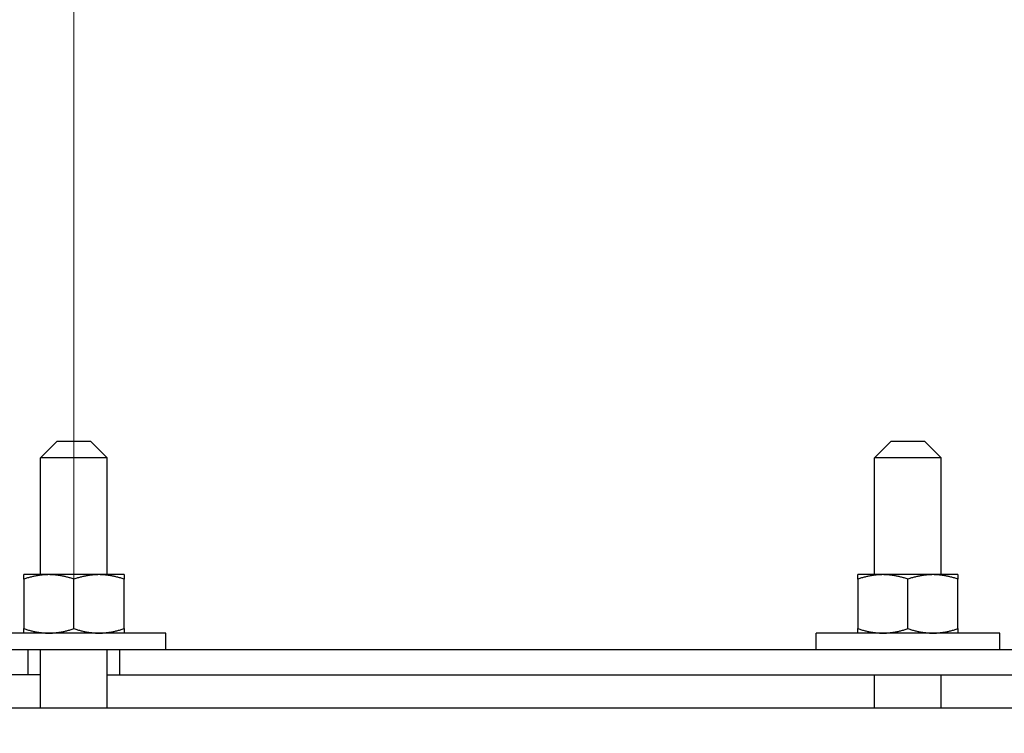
# Model space of a CAD drawing. Header units: inches. Extents: x 1 to 669, y 0 to 417.
# Tile 315 of 448: x 334.17 to 341.54, y 261.81 to 267.15. Entities that reach past the tile are written whole.
import ezdxf

# ---------------------------------------------------------------- set-up
doc = ezdxf.new("R2010")
doc.units = ezdxf.units.IN
doc.header["$LTSCALE"] = 12
doc.header["$MEASUREMENT"] = 0
doc.header["$PDMODE"] = 1
doc.linetypes.add('C', pattern=[2, 1.25, -0.25, 0.25, -0.25])
doc.layers.get('0').update_dxf_attribs({"linetype": 'CONTINUOUS'})
doc.layers.get('Defpoints').update_dxf_attribs({"linetype": 'CONTINUOUS'})
doc.layers.add('C', color=4, linetype='C', lineweight=13)
doc.layers.add('D', color=2, linetype='CONTINUOUS')
doc.styles.get("Standard").update_dxf_attribs({"font": 'SIMPLEX.SHX', "width": 0.875})
doc.dimstyles.new('STANDARD$0', dxfattribs={"dimscale": 32, "dimtxt": 0.09375, "dimasz": 0.0625, "dimexe": 0.03125, "dimexo": 0.03125, "dimgap": 0.03125, "dimtad": 1, "dimtih": 1, "dimtoh": 1, "dimdec": 4, "dimzin": 12, "dimdsep": 46, "dimlunit": 5, "dimtxsty": 'Standard', "dimcen": -0.03125, "dimclrd": 256, "dimclre": 256, "dimclrt": 256, "dimadec": 0, "dimazin": 0, "dimtfac": 0.875, "dimtdec": 4, "dimtofl": 0, "dimtmove": 0, "dimatfit": 3, "dimfxl": 1, "dimtolj": 1, "dimtzin": 12, "dimlwd": 13, "dimlwe": 13, "dimarcsym": 0})

# ---------------------------------------------------------------- blocks, each defined once
blk = doc.blocks.new('*D70')
at = {"layer": 'D', "lineweight": 13, "transparency": 16777216}
for p, q in [((327.5446, 287.0038), (425.2048, 287.0038)), ((424.2048, 285.0038), (424.2048, 231.3716)), ((424.2048, 167.621), (424.2048, 223.2466)), ((370.1312, 165.621), (425.2048, 165.621))]:
    blk.add_line(p, q, dxfattribs=at)
at = {"layer": 'D', "transparency": 16777216}
for points in [[(423.8715, 285.0038), (424.5382, 285.0038), (424.2048, 287.0038)], [(423.8715, 167.621), (424.5382, 167.621), (424.2048, 165.621)]]:
    blk.add_solid(points, dxfattribs=at)
at = {"layer": 'Defpoints', "color": 0, "transparency": 16777216}
for p in [(326.5446, 287.0038), (369.1312, 165.621), (424.2048, 165.621)]:
    blk.add_point(p, dxfattribs=at)
at = {"layer": 'D', "transparency": 16777216, "insert": (424.2048, 227.3091), "char_height": 3, "attachment_point": 5}
blk.add_mtext('\\A1;121{\\H0.875x;\\S1/2;}{}{\\C2;%%p1}', dxfattribs=at)

msp = doc.modelspace()

# ---------------------------------------------------------------- linework, layer by layer
at = {"extrusion": (-1, 4.93038e-32, -2.22045e-16)}
for p, q in [((334.44651, 263.99597), (334.32151, 263.87097)), ((334.44651, 263.99597), (334.69651, 263.99597)), ((334.69651, 263.99597), (334.82151, 263.87097)), ((340.69186, 263.99597), (340.56686, 263.87097)), ((340.69186, 263.99597), (340.94186, 263.99597)), ((340.94186, 263.99597), (341.06686, 263.87097)), ((334.82151, 263.87097), (334.32151, 263.87097)), ((334.32151, 262.99597), (334.32151, 263.87097)), ((334.82151, 262.99597), (334.82151, 263.87097)), ((341.06686, 263.87097), (340.56686, 263.87097)), ((340.56686, 262.99597), (340.56686, 263.87097)), ((341.06686, 262.99597), (341.06686, 263.87097)), ((334.94651, 262.99597), (334.19651, 262.99597)), ((334.19651, 262.96248), (334.19651, 262.59197)), ((334.57151, 262.59197), (334.57151, 262.96248)), ((334.94651, 262.59197), (334.94651, 262.96248)), ((341.19186, 262.99597), (340.44186, 262.99597)), ((340.44186, 262.96248), (340.44186, 262.59197)), ((340.81686, 262.59197), (340.81686, 262.96248)), ((341.19186, 262.59197), (341.19186, 262.96248)), ((335.25901, 262.55847), (333.88401, 262.55847)), ((335.25901, 262.43347), (335.25901, 262.55847)), ((341.50436, 262.55847), (340.12936, 262.55847)), ((340.12936, 262.43347), (340.12936, 262.55847)), ((341.50436, 262.43347), (341.50436, 262.55847)), ((343.74868, 262.43347), (325.39434, 262.43347)), ((334.22776, 262.24597), (334.22776, 262.43347)), ((334.32151, 261.99597), (334.32151, 262.43347)), ((334.82151, 261.99597), (334.82151, 262.43347)), ((334.91526, 262.24597), (334.91526, 262.43347)), ((334.32151, 262.24597), (325.39434, 262.24597)), ((334.82151, 262.24597), (343.74868, 262.24597)), ((340.56686, 261.99597), (340.56686, 262.24597)), ((341.06686, 261.99597), (341.06686, 262.24597)), ((379.94651, 261.99597), (304.57151, 261.99597))]:
    msp.add_line(p, q, dxfattribs=at)
for points, weights in [([(334.19651, 262.96248), (334.19651, 262.99597), (334.19651, 262.99597)], [1.06727231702, 1.07229945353, 1]), ([(334.38401, 262.99597), (334.29699, 262.99597), (334.19651, 262.96248)], [1, 1.07229945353, 1.06727231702]), ([(334.57151, 262.96248), (334.47103, 262.99597), (334.38401, 262.99597)], [1.06727231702, 1.07229945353, 1]), ([(334.75901, 262.99597), (334.67199, 262.99597), (334.57151, 262.96248)], [1, 1.07229945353, 1.06727231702]), ([(334.94651, 262.96248), (334.84603, 262.99597), (334.75901, 262.99597)], [1.06727231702, 1.07229945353, 1]), ([(334.94651, 262.99597), (334.94651, 262.99597), (334.94651, 262.96248)], [1, 1.07229945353, 1.06727231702]), ([(340.44186, 262.96248), (340.44186, 262.99597), (340.44186, 262.99597)], [1.06727231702, 1.07229945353, 1]), ([(340.62936, 262.99597), (340.54235, 262.99597), (340.44186, 262.96248)], [1, 1.07229945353, 1.06727231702]), ([(340.81686, 262.96248), (340.71638, 262.99597), (340.62936, 262.99597)], [1.06727231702, 1.07229945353, 1]), ([(341.00436, 262.99597), (340.91735, 262.99597), (340.81686, 262.96248)], [1, 1.07229945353, 1.06727231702]), ([(341.19186, 262.96248), (341.09138, 262.99597), (341.00436, 262.99597)], [1.06727231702, 1.07229945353, 1]), ([(341.19186, 262.99597), (341.19186, 262.99597), (341.19186, 262.96248)], [1, 1.07229945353, 1.06727231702]), ([(334.19651, 262.59197), (334.29699, 262.55847), (334.38401, 262.55847)], [1.06727231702, 1.07229945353, 1]), ([(334.19651, 262.55847), (334.19651, 262.55847), (334.19651, 262.59197)], [1, 1.07229945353, 1.06727231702]), ([(334.38401, 262.55847), (334.47103, 262.55847), (334.57151, 262.59197)], [1, 1.07229945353, 1.06727231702]), ([(334.57151, 262.59197), (334.67199, 262.55847), (334.75901, 262.55847)], [1.06727231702, 1.07229945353, 1]), ([(334.75901, 262.55847), (334.84603, 262.55847), (334.94651, 262.59197)], [1, 1.07229945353, 1.06727231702]), ([(334.94651, 262.59197), (334.94651, 262.55847), (334.94651, 262.55847)], [1.06727231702, 1.07229945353, 1]), ([(340.44186, 262.59197), (340.54235, 262.55847), (340.62936, 262.55847)], [1.06727231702, 1.07229945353, 1]), ([(340.44186, 262.55847), (340.44186, 262.55847), (340.44186, 262.59197)], [1, 1.07229945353, 1.06727231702]), ([(340.62936, 262.55847), (340.71638, 262.55847), (340.81686, 262.59197)], [1, 1.07229945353, 1.06727231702]), ([(340.81686, 262.59197), (340.91735, 262.55847), (341.00436, 262.55847)], [1.06727231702, 1.07229945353, 1]), ([(341.00436, 262.55847), (341.09138, 262.55847), (341.19186, 262.59197)], [1, 1.07229945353, 1.06727231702]), ([(341.19186, 262.59197), (341.19186, 262.55847), (341.19186, 262.55847)], [1.06727231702, 1.07229945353, 1])]:
    msp.add_rational_spline(points, weights, degree=2)
at = {"layer": 'C'}
msp.add_line((334.57151, 277.68239), (334.57151, 163.62097), dxfattribs=at)

# ---------------------------------------------------------------- dimensions: what is measured, and where the dimension line sits
at = {"layer": 'D'}
dim = msp.add_linear_dim(base=(424.20482, 165.62097), p1=(326.54465, 287.0038), p2=(369.1312, 165.62097), angle=90, text='<>{}{\\C2;%%p1}', dimstyle='STANDARD$0', override={"dimdec": 1, "dimtp": 1, "dimtm": 1, "dimarcsym": 1}, dxfattribs=at)
dim.commit()
dim.dimension.update_dxf_attribs({"geometry": '*D70', "text_midpoint": (424.20482, 227.30911), "dimtype": 160})

doc.saveas('drawing.dxf')
